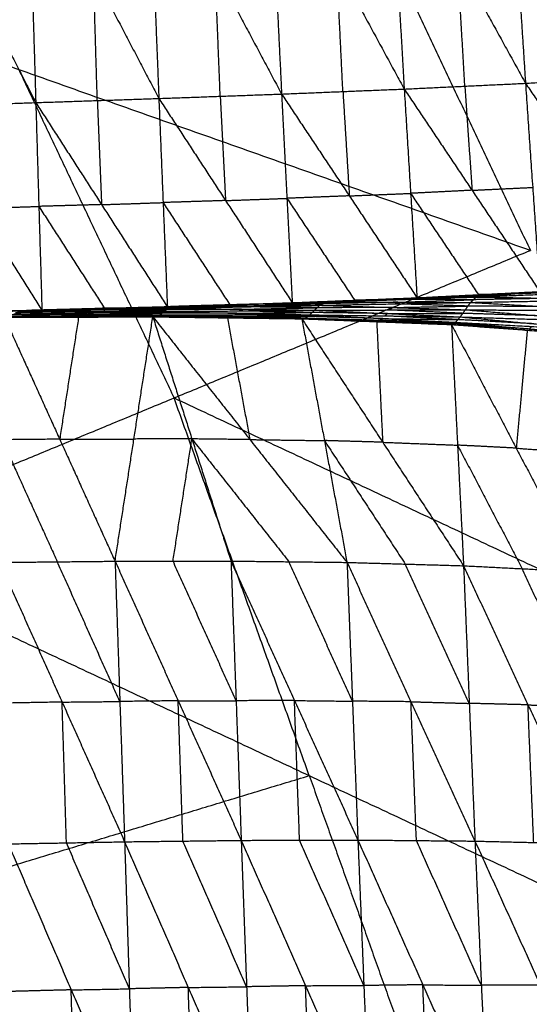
# Model space of a CAD drawing. Header units: millimetres. Extents: x -106 to 110, y -96 to 120.
# Tile 913 of 1020: x 65.92 to 70.55, y 33.57 to 42.53. Entities that reach past the tile are written whole.
import ezdxf

# ---------------------------------------------------------------- set-up
doc = ezdxf.new("R2010")
doc.units = ezdxf.units.MM
doc.header["$MEASUREMENT"] = 0
doc.layers.add('Default', color=7, linetype='Continuous', true_color=0x000000)

msp = doc.modelspace()

# ---------------------------------------------------------------- linework, layer by layer
at = {"layer": 'Default'}
for points in [[(67.4409, 47.0309, 4.6759), (69.0019, 43.7304, 4.6759), (70.5629, 40.4299, 4.6759)], [(69.2817, 44.196, -1.2523), (69.3483, 43.0472, -0.7708), (69.4149, 41.8983, -0.2893)], [(69.2817, 44.196, -1.2523), (69.9002, 43.0733, -0.6915), (70.5187, 41.9505, -0.1307)], [(70.3708, 44.2344, -1.081), (70.4448, 43.0925, -0.6058), (70.5187, 41.9505, -0.1307)], [(70.3708, 44.2344, -1.081), (70.9953, 43.1232, -0.5161), (71.6197, 42.0119, 0.0488)], [(67.0902, 44.122, -1.5312), (67.1363, 42.9672, -1.0423), (67.1823, 41.8125, -0.5534)], [(67.0902, 44.122, -1.5312), (67.6947, 42.9874, -0.9805), (68.2992, 41.8528, -0.4298)], [(68.1864, 44.1586, -1.4016), (68.2428, 43.0057, -0.9157), (68.2992, 41.8528, -0.4298)], [(68.1864, 44.1586, -1.4016), (68.8007, 43.0285, -0.8454), (69.4149, 41.8983, -0.2893)], [(64.897, 44.0487, -1.7429), (65.4797, 42.9118, -1.2026), (66.0623, 41.7749, -0.6622)], [(65.9924, 44.0856, -1.6442), (66.0274, 42.9302, -1.1532), (66.0623, 41.7749, -0.6622)], [(65.9924, 44.0856, -1.6442), (66.5873, 42.949, -1.0988), (67.1823, 41.8125, -0.5534)], [(61.2509, 43.7223, 4.1879), (65.9069, 42.0761, 4.4319), (70.5629, 40.4299, 4.6759)], [(68.8571, 41.8756, -0.3596), (68.8289, 42.452, -0.6025), (68.8007, 43.0285, -0.8454)], [(69.9668, 41.9244, -0.21), (69.9335, 42.4988, -0.4508), (69.9002, 43.0733, -0.6915)], [(66.6223, 41.7937, -0.6078), (66.6048, 42.3713, -0.8533), (66.5873, 42.949, -1.0988)], [(67.7407, 41.8326, -0.4916), (67.7177, 42.41, -0.7361), (67.6947, 42.9874, -0.9805)], [(65.9069, 42.0761, 4.4319), (66.6138, 40.5815, 4.4319), (67.3207, 39.087, 4.4319)], [(69.4149, 41.8983, -0.2893), (69.9668, 41.9244, -0.21), (70.5187, 41.9505, -0.1307)], [(70.5187, 41.9505, -0.1307), (71.0692, 41.9812, -0.041), (71.6197, 42.0119, 0.0488)], [(70.5187, 41.9505, -0.1307), (70.5839, 41.0029, 0.5882), (70.6491, 40.0553, 1.307)], [(70.5187, 41.9505, -0.1307), (71.1412, 41.039, 0.6647), (71.7637, 40.1275, 1.46)], [(67.1823, 41.8125, -0.5534), (67.7407, 41.8326, -0.4916), (68.2992, 41.8528, -0.4298)], [(68.2992, 41.8528, -0.4298), (68.8571, 41.8756, -0.3596), (69.4149, 41.8983, -0.2893)], [(68.2992, 41.8528, -0.4298), (68.3479, 40.9034, 0.3061), (68.3965, 39.9539, 1.042)], [(68.2992, 41.8528, -0.4298), (68.9155, 40.9259, 0.3694), (69.5318, 39.9989, 1.1686)], [(68.8571, 41.8756, -0.3596), (68.8863, 41.4007, 0.0049), (68.9155, 40.9259, 0.3694)], [(69.4149, 41.8983, -0.2893), (69.4734, 40.9486, 0.4397), (69.5318, 39.9989, 1.1686)], [(69.4149, 41.8983, -0.2893), (70.032, 40.9768, 0.5089), (70.6491, 40.0553, 1.307)], [(69.9668, 41.9244, -0.21), (69.9994, 41.4506, 0.1494), (70.032, 40.9768, 0.5089)], [(64.9447, 41.7381, -0.7577), (65.5035, 41.7565, -0.71), (66.0623, 41.7749, -0.6622)], [(66.0623, 41.7749, -0.6622), (66.6223, 41.7937, -0.6078), (67.1823, 41.8125, -0.5534)], [(66.0623, 41.7749, -0.6622), (66.0902, 40.8301, 0.0818), (66.1181, 39.8853, 0.8259)], [(66.0623, 41.7749, -0.6622), (66.6609, 40.8461, 0.133), (67.2595, 39.9173, 0.9282)], [(66.6223, 41.7937, -0.6078), (66.6416, 41.3199, -0.2374), (66.6609, 40.8461, 0.133)], [(67.1823, 41.8125, -0.5534), (67.2209, 40.8649, 0.1874), (67.2595, 39.9173, 0.9282)], [(67.1823, 41.8125, -0.5534), (67.7894, 40.8832, 0.2443), (68.3965, 39.9539, 1.042)], [(67.7407, 41.8326, -0.4916), (67.7651, 41.3579, -0.1237), (67.7894, 40.8832, 0.2443)], [(64.9447, 41.7381, -0.7577), (65.5314, 40.8117, 0.0341), (66.1181, 39.8853, 0.8259)], [(70.032, 40.9768, 0.5089), (69.7527, 40.9627, 0.4743), (69.4734, 40.9486, 0.4397)], [(70.032, 40.9768, 0.5089), (70.308, 40.9899, 0.5485), (70.5839, 41.0029, 0.5882)], [(66.6609, 40.8461, 0.133), (66.9409, 40.8555, 0.1602), (67.2209, 40.8649, 0.1874)], [(67.7894, 40.8832, 0.2443), (67.5051, 40.874, 0.2158), (67.2209, 40.8649, 0.1874)], [(67.2209, 40.8649, 0.1874), (67.5244, 40.4003, 0.5862), (67.828, 39.9356, 0.9851)], [(67.7894, 40.8832, 0.2443), (68.0686, 40.8933, 0.2752), (68.3479, 40.9034, 0.3061)], [(68.9155, 40.9259, 0.3694), (68.6317, 40.9146, 0.3377), (68.3479, 40.9034, 0.3061)], [(68.3479, 40.9034, 0.3061), (68.656, 40.4399, 0.7057), (68.9642, 39.9764, 1.1053)], [(68.9155, 40.9259, 0.3694), (69.1944, 40.9372, 0.4045), (69.4734, 40.9486, 0.4397)], [(69.4734, 40.9486, 0.4397), (69.7819, 40.4879, 0.8387), (70.0905, 40.0271, 1.2378)], [(65.5314, 40.8117, 0.0341), (65.8108, 40.8209, 0.0579), (66.0902, 40.8301, 0.0818)], [(66.6609, 40.8461, 0.133), (66.3756, 40.8381, 0.1074), (66.0902, 40.8301, 0.0818)], [(66.0902, 40.8301, 0.0818), (66.3895, 40.3657, 0.4794), (66.6888, 39.9013, 0.877)], [(64.0784, 37.744, 4.1879), (67.3207, 39.087, 4.4319), (70.5629, 40.4299, 4.6759)], [(70.0699, 40.0053, 1.1894), (70.7556, 40.0337, 1.2587), (71.4413, 40.062, 1.328)], [(71.0452, 40.0587, 1.3175), (70.7024, 40.0445, 1.2829), (70.3595, 40.0303, 1.2482)], [(68.3965, 39.9539, 1.042), (68.9642, 39.9764, 1.1053), (69.5318, 39.9989, 1.1686)], [(68.5462, 39.9566, 1.0485), (68.83, 39.9678, 1.0802), (69.1138, 39.9791, 1.1118)], [(68.6958, 39.9592, 1.055), (69.3828, 39.9823, 1.1222), (70.0699, 40.0053, 1.1894)], [(68.6958, 39.9592, 1.055), (69.1138, 39.9791, 1.1118), (69.5318, 39.9989, 1.1686)], [(69.1138, 39.9791, 1.1118), (69.039, 39.9777, 1.1086), (68.9642, 39.9764, 1.1053)], [(69.1138, 39.9791, 1.1118), (69.2483, 39.9807, 1.117), (69.3828, 39.9823, 1.1222)], [(69.3578, 39.9578, 1.0979), (69.7013, 39.9693, 1.1314), (70.0448, 39.9808, 1.165)], [(69.3828, 39.9823, 1.1222), (69.5918, 39.9922, 1.1506), (69.8008, 40.0021, 1.179)], [(70.0448, 39.9808, 1.165), (69.7138, 39.9815, 1.1436), (69.3828, 39.9823, 1.1222)], [(69.5318, 39.9989, 1.1686), (70.0905, 40.0271, 1.2378), (70.6491, 40.0553, 1.307)], [(69.5318, 39.9989, 1.1686), (69.8008, 40.0021, 1.179), (70.0699, 40.0053, 1.1894)], [(69.8008, 40.0021, 1.179), (70.0802, 40.0162, 1.2136), (70.3595, 40.0303, 1.2482)], [(70.0197, 39.9563, 1.1407), (70.0448, 39.9808, 1.165), (70.0699, 40.0053, 1.1894)], [(70.0197, 39.9563, 1.1407), (70.709, 39.969, 1.1974), (71.3982, 39.9818, 1.2542)], [(70.7341, 39.9936, 1.2218), (70.3894, 39.9872, 1.1934), (70.0448, 39.9808, 1.165)], [(70.0699, 40.0053, 1.1894), (70.3595, 40.0303, 1.2482), (70.6491, 40.0553, 1.307)], [(70.0699, 40.0053, 1.1894), (70.7341, 39.9936, 1.2218), (71.3982, 39.9818, 1.2542)], [(70.3595, 40.0303, 1.2482), (70.225, 40.0287, 1.243), (70.0905, 40.0271, 1.2378)], [(64.5486, 39.8463, 0.6987), (65.2419, 39.8649, 0.753), (65.9351, 39.8835, 0.8074)], [(64.9785, 39.8541, 0.7346), (65.5483, 39.8697, 0.7802), (66.1181, 39.8853, 0.8259)], [(64.9785, 39.8541, 0.7346), (65.4568, 39.8688, 0.771), (65.9351, 39.8835, 0.8074)], [(65.9159, 39.8781, 0.7988), (65.5789, 39.8715, 0.7759), (65.2419, 39.8649, 0.753)], [(65.4568, 39.8688, 0.771), (65.7417, 39.8766, 0.7938), (66.0266, 39.8844, 0.8166)], [(65.8967, 39.8727, 0.7901), (66.5841, 39.8876, 0.8473), (67.2716, 39.9025, 0.9044)], [(65.8967, 39.8727, 0.7901), (65.9159, 39.8781, 0.7988), (65.9351, 39.8835, 0.8074)], [(66.6034, 39.893, 0.8559), (66.2596, 39.8856, 0.8273), (65.9159, 39.8781, 0.7988)], [(65.9351, 39.8835, 0.8074), (66.626, 39.9018, 0.8671), (67.3168, 39.92, 0.9269)], [(65.9351, 39.8835, 0.8074), (66.6034, 39.893, 0.8559), (67.2716, 39.9025, 0.9044)], [(65.9351, 39.8835, 0.8074), (66.0266, 39.8844, 0.8166), (66.1181, 39.8853, 0.8259)], [(66.7175, 39.9026, 0.8764), (66.3721, 39.8935, 0.8465), (66.0266, 39.8844, 0.8166)], [(66.0266, 39.8844, 0.8166), (66.3263, 39.8931, 0.8419), (66.626, 39.9018, 0.8671)], [(66.1181, 39.8853, 0.8259), (66.7175, 39.9026, 0.8764), (67.3168, 39.92, 0.9269)], [(66.1181, 39.8853, 0.8259), (66.6888, 39.9013, 0.877), (67.2595, 39.9173, 0.9282)], [(66.5631, 39.8725, 0.843), (66.9069, 39.88, 0.8716), (67.2506, 39.8874, 0.9002)], [(66.5841, 39.8876, 0.8473), (66.5937, 39.8903, 0.8516), (66.6034, 39.893, 0.8559)], [(67.2506, 39.8874, 0.9002), (66.9174, 39.8875, 0.8737), (66.5841, 39.8876, 0.8473)], [(66.6034, 39.893, 0.8559), (66.9488, 39.9021, 0.8858), (67.2942, 39.9112, 0.9156)], [(67.2942, 39.9112, 0.9156), (66.9601, 39.9065, 0.8914), (66.626, 39.9018, 0.8671)], [(66.6888, 39.9013, 0.877), (66.7031, 39.902, 0.8767), (66.7175, 39.9026, 0.8764)], [(66.7175, 39.9026, 0.8764), (67.0028, 39.9106, 0.9019), (67.2881, 39.9187, 0.9275)], [(67.2296, 39.8724, 0.8959), (67.2506, 39.8874, 0.9002), (67.2716, 39.9025, 0.9044)], [(67.2296, 39.8724, 0.8959), (67.9141, 39.879, 0.9535), (68.5986, 39.8856, 1.0111)], [(67.9351, 39.894, 0.9577), (67.5928, 39.8907, 0.9289), (67.2506, 39.8874, 0.9002)], [(67.2595, 39.9173, 0.9282), (67.9776, 39.9383, 0.9916), (68.6958, 39.9592, 1.055)], [(67.2595, 39.9173, 0.9282), (67.828, 39.9356, 0.9851), (68.3965, 39.9539, 1.042)], [(67.2595, 39.9173, 0.9282), (67.2881, 39.9187, 0.9275), (67.3168, 39.92, 0.9269)], [(67.2716, 39.9025, 0.9044), (67.9586, 39.9162, 0.9636), (68.6456, 39.93, 1.0228)], [(67.2716, 39.9025, 0.9044), (67.2942, 39.9112, 0.9156), (67.3168, 39.92, 0.9269)], [(67.2716, 39.9025, 0.9044), (67.9351, 39.894, 0.9577), (68.5986, 39.8856, 1.0111)], [(67.2881, 39.9187, 0.9275), (67.6472, 39.9291, 0.9592), (68.0063, 39.9396, 0.9909)], [(67.9776, 39.9383, 0.9916), (67.6329, 39.9285, 0.9595), (67.2881, 39.9187, 0.9275)], [(67.9812, 39.925, 0.9748), (67.6377, 39.9181, 0.9452), (67.2942, 39.9112, 0.9156)], [(67.3168, 39.92, 0.9269), (68.0063, 39.9396, 0.9909), (68.6958, 39.9592, 1.055)], [(67.3168, 39.92, 0.9269), (67.9812, 39.925, 0.9748), (68.6456, 39.93, 1.0228)], [(67.828, 39.9356, 0.9851), (67.9028, 39.937, 0.9883), (67.9776, 39.9383, 0.9916)], [(67.9141, 39.879, 0.9535), (67.9246, 39.8865, 0.9556), (67.9351, 39.894, 0.9577)], [(68.5771, 39.8643, 1.012), (68.2456, 39.8716, 0.9828), (67.9141, 39.879, 0.9535)], [(67.9351, 39.894, 0.9577), (68.2786, 39.9009, 0.9873), (68.6221, 39.9078, 1.0169)], [(67.9586, 39.9162, 0.9636), (67.9699, 39.9206, 0.9692), (67.9812, 39.925, 0.9748)], [(68.6221, 39.9078, 1.0169), (68.2904, 39.912, 0.9903), (67.9586, 39.9162, 0.9636)], [(67.9776, 39.9383, 0.9916), (68.2619, 39.9474, 1.0201), (68.5462, 39.9566, 1.0485)], [(67.9812, 39.925, 0.9748), (68.326, 39.9348, 1.0069), (68.6707, 39.9446, 1.0389)], [(68.6707, 39.9446, 1.0389), (68.3385, 39.9421, 1.0149), (68.0063, 39.9396, 0.9909)], [(68.3965, 39.9539, 1.042), (68.5462, 39.9566, 1.0485), (68.6958, 39.9592, 1.055)], [(68.5557, 39.8429, 1.013), (68.5771, 39.8643, 1.012), (68.5986, 39.8856, 1.0111)], [(68.5986, 39.8856, 1.0111), (68.6221, 39.9078, 1.0169), (68.6456, 39.93, 1.0228)], [(68.5986, 39.8856, 1.0111), (69.2849, 39.8873, 1.0673), (69.9712, 39.8891, 1.1235)], [(68.5986, 39.8856, 1.0111), (69.2623, 39.8549, 1.0695), (69.9259, 39.8241, 1.1279)], [(69.3084, 39.9096, 1.0732), (68.9653, 39.9087, 1.045), (68.6221, 39.9078, 1.0169)], [(68.6456, 39.93, 1.0228), (68.6707, 39.9446, 1.0389), (68.6958, 39.9592, 1.055)], [(68.6456, 39.93, 1.0228), (69.3327, 39.9431, 1.0817), (70.0197, 39.9563, 1.1407)], [(68.6456, 39.93, 1.0228), (69.3084, 39.9096, 1.0732), (69.9712, 39.8891, 1.1235)], [(69.3578, 39.9578, 1.0979), (69.0142, 39.9512, 1.0684), (68.6707, 39.9446, 1.0389)], [(68.6958, 39.9592, 1.055), (69.3578, 39.9578, 1.0979), (70.0197, 39.9563, 1.1407)], [(69.2849, 39.8873, 1.0673), (69.2967, 39.8985, 1.0702), (69.3084, 39.9096, 1.0732)], [(69.9486, 39.8566, 1.1257), (69.6167, 39.872, 1.0965), (69.2849, 39.8873, 1.0673)], [(69.3084, 39.9096, 1.0732), (69.6519, 39.9161, 1.1026), (69.9954, 39.9227, 1.1321)], [(69.3327, 39.9431, 1.0817), (69.3452, 39.9504, 1.0898), (69.3578, 39.9578, 1.0979)], [(69.9954, 39.9227, 1.1321), (69.6641, 39.9329, 1.1069), (69.3327, 39.9431, 1.0817)], [(69.9259, 39.8241, 1.1279), (69.9486, 39.8566, 1.1257), (69.9712, 39.8891, 1.1235)], [(69.9712, 39.8891, 1.1235), (69.9954, 39.9227, 1.1321), (70.0197, 39.9563, 1.1407)], [(69.9712, 39.8891, 1.1235), (70.6404, 39.8348, 1.1807), (71.3096, 39.7805, 1.2379)], [(69.9712, 39.8891, 1.1235), (70.6623, 39.8846, 1.1762), (71.3535, 39.88, 1.2289)], [(70.6866, 39.9181, 1.1848), (70.341, 39.9204, 1.1584), (69.9954, 39.9227, 1.1321)], [(70.0197, 39.9563, 1.1407), (70.6866, 39.9181, 1.1848), (71.3535, 39.88, 1.2289)], [(65.7762, 39.8219, 0.7946), (66.4519, 39.8236, 0.853), (67.1275, 39.8253, 0.9114)], [(65.7762, 39.8219, 0.7946), (66.28, 38.7114, -0.1591), (66.7837, 37.6008, -1.1128)], [(65.7883, 39.8211, 0.7945), (66.1201, 39.8224, 0.8237), (66.4519, 39.8236, 0.853)], [(66.4639, 39.8228, 0.8528), (66.1261, 39.8219, 0.8236), (65.7883, 39.8211, 0.7945)], [(65.8004, 39.8203, 0.7943), (66.4785, 39.823, 0.8515), (67.1566, 39.8257, 0.9088)], [(65.8004, 39.8203, 0.7943), (66.4639, 39.8228, 0.8528), (67.1275, 39.8253, 0.9114)], [(66.4929, 39.8287, 0.8469), (66.1539, 39.8273, 0.8182), (65.8148, 39.826, 0.7896)], [(65.8293, 39.8317, 0.7849), (66.5103, 39.8376, 0.841), (67.1914, 39.8436, 0.8971)], [(65.8293, 39.8317, 0.7849), (66.4929, 39.8287, 0.8469), (67.1566, 39.8257, 0.9088)], [(66.5263, 39.8476, 0.8403), (66.1858, 39.8447, 0.8123), (65.8453, 39.8417, 0.7842)], [(65.8613, 39.8517, 0.7835), (66.5454, 39.862, 0.8397), (67.2296, 39.8724, 0.8959)], [(65.8613, 39.8517, 0.7835), (66.5263, 39.8476, 0.8403), (67.1914, 39.8436, 0.8971)], [(66.5631, 39.8725, 0.843), (66.2211, 39.8673, 0.8149), (65.879, 39.8622, 0.7868)], [(65.8967, 39.8727, 0.7901), (66.5631, 39.8725, 0.843), (67.2296, 39.8724, 0.8959)], [(66.4519, 39.8236, 0.853), (66.3659, 39.2675, 0.347), (66.28, 38.7114, -0.1591)], [(66.4639, 39.8228, 0.8528), (66.803, 39.8242, 0.8815), (67.1421, 39.8255, 0.9101)], [(66.4785, 39.823, 0.8515), (66.4712, 39.8229, 0.8522), (66.4639, 39.8228, 0.8528)], [(66.4785, 39.823, 0.8515), (66.4857, 39.8259, 0.8492), (66.4929, 39.8287, 0.8469)], [(66.4929, 39.8287, 0.8469), (66.8335, 39.8317, 0.8749), (67.174, 39.8347, 0.9029)], [(66.5103, 39.8376, 0.841), (66.5183, 39.8426, 0.8407), (66.5263, 39.8476, 0.8403)], [(67.174, 39.8347, 0.9029), (66.8421, 39.8361, 0.872), (66.5103, 39.8376, 0.841)], [(66.5263, 39.8476, 0.8403), (66.8684, 39.8528, 0.8684), (67.2105, 39.858, 0.8965)], [(66.5454, 39.862, 0.8397), (66.5543, 39.8673, 0.8414), (66.5631, 39.8725, 0.843)], [(67.2105, 39.858, 0.8965), (66.878, 39.86, 0.8681), (66.5454, 39.862, 0.8397)], [(66.7837, 37.6008, -1.1128), (66.9556, 38.7131, -0.1007), (67.1275, 39.8253, 0.9114)], [(67.1275, 39.8253, 0.9114), (67.1421, 39.8255, 0.9101), (67.1566, 39.8257, 0.9088)], [(67.1275, 39.8253, 0.9114), (67.483, 38.7138, -0.0507), (67.8385, 37.6023, -1.0129)], [(67.1275, 39.8253, 0.9114), (67.8054, 39.8163, 0.9776), (68.4833, 39.8072, 1.0438)], [(67.1275, 39.8253, 0.9114), (68.0109, 38.7078, 0.0068), (68.8944, 37.5902, -0.8979)], [(67.1421, 39.8255, 0.9101), (67.4737, 39.8209, 0.9438), (67.8054, 39.8163, 0.9776)], [(67.8199, 39.8165, 0.9763), (67.481, 39.821, 0.9432), (67.1421, 39.8255, 0.9101)], [(67.1566, 39.8257, 0.9088), (67.174, 39.8347, 0.9029), (67.1914, 39.8436, 0.8971)], [(67.1566, 39.8257, 0.9088), (67.8199, 39.8165, 0.9763), (68.4833, 39.8072, 1.0438)], [(67.1566, 39.8257, 0.9088), (67.8365, 39.8198, 0.9698), (68.5164, 39.8139, 1.0309)], [(67.8539, 39.8287, 0.964), (67.5139, 39.8317, 0.9335), (67.174, 39.8347, 0.9029)], [(67.1914, 39.8436, 0.8971), (67.2105, 39.858, 0.8965), (67.2296, 39.8724, 0.8959)], [(67.1914, 39.8436, 0.8971), (67.8539, 39.8287, 0.964), (68.5164, 39.8139, 1.0309)], [(67.1914, 39.8436, 0.8971), (67.8735, 39.8432, 0.9551), (68.5557, 39.8429, 1.013)], [(67.8926, 39.8577, 0.9545), (67.5516, 39.8578, 0.9255), (67.2105, 39.858, 0.8965)], [(67.2296, 39.8724, 0.8959), (67.8926, 39.8577, 0.9545), (68.5557, 39.8429, 1.013)], [(67.8054, 39.8163, 0.9776), (67.9082, 39.262, 0.4922), (68.0109, 38.7078, 0.0068)], [(67.8365, 39.8198, 0.9698), (67.8282, 39.8181, 0.973), (67.8199, 39.8165, 0.9763)], [(67.8199, 39.8165, 0.9763), (68.1599, 39.8135, 1.0068), (68.4998, 39.8105, 1.0373)], [(67.8365, 39.8198, 0.9698), (67.8452, 39.8243, 0.9669), (67.8539, 39.8287, 0.964)], [(67.8539, 39.8287, 0.964), (68.1949, 39.8286, 0.993), (68.536, 39.8284, 1.022)], [(67.8735, 39.8432, 0.9551), (67.8831, 39.8505, 0.9548), (67.8926, 39.8577, 0.9545)], [(68.536, 39.8284, 1.022), (68.2048, 39.8358, 0.9885), (67.8735, 39.8432, 0.9551)], [(67.8926, 39.8577, 0.9545), (68.2349, 39.861, 0.9833), (68.5771, 39.8643, 1.012)], [(68.4833, 39.8072, 1.0438), (68.4998, 39.8105, 1.0373), (68.5164, 39.8139, 1.0309)], [(68.4833, 39.8072, 1.0438), (68.6888, 38.6987, 0.0729), (68.8944, 37.5902, -0.8979)], [(68.4833, 39.8072, 1.0438), (69.1644, 39.7808, 1.1182), (69.8456, 39.7545, 1.1926)], [(68.4833, 39.8072, 1.0438), (69.2191, 38.6835, 0.1392), (69.955, 37.5597, -0.7654)], [(68.4998, 39.8105, 1.0373), (68.8321, 39.7957, 1.0778), (69.1644, 39.7808, 1.1182)], [(69.181, 39.7842, 1.1118), (68.8404, 39.7974, 1.0745), (68.4998, 39.8105, 1.0373)], [(68.5164, 39.8139, 1.0309), (68.536, 39.8284, 1.022), (68.5557, 39.8429, 1.013)], [(68.5164, 39.8139, 1.0309), (69.181, 39.7842, 1.1118), (69.8456, 39.7545, 1.1926)], [(68.5164, 39.8139, 1.0309), (69.1997, 39.7946, 1.0945), (69.883, 39.7753, 1.1581)], [(69.2194, 39.8091, 1.0855), (68.8777, 39.8188, 1.0537), (68.536, 39.8284, 1.022)], [(68.5557, 39.8429, 1.013), (69.2194, 39.8091, 1.0855), (69.883, 39.7753, 1.1581)], [(68.5557, 39.8429, 1.013), (69.2408, 39.8335, 1.0704), (69.9259, 39.8241, 1.1279)], [(69.2623, 39.8549, 1.0695), (68.9197, 39.8596, 1.0407), (68.5771, 39.8643, 1.012)], [(69.1997, 39.7946, 1.0945), (69.1903, 39.7894, 1.1031), (69.181, 39.7842, 1.1118)], [(69.1997, 39.7946, 1.0945), (69.2095, 39.8019, 1.09), (69.2194, 39.8091, 1.0855)], [(69.2194, 39.8091, 1.0855), (69.5619, 39.8044, 1.1143), (69.9045, 39.7997, 1.143)], [(69.2408, 39.8335, 1.0704), (69.2515, 39.8442, 1.07), (69.2623, 39.8549, 1.0695)], [(69.9045, 39.7997, 1.143), (69.5726, 39.8166, 1.1067), (69.2408, 39.8335, 1.0704)], [(69.2623, 39.8549, 1.0695), (69.6054, 39.8557, 1.0976), (69.9486, 39.8566, 1.1257)], [(69.883, 39.7753, 1.1581), (69.9045, 39.7997, 1.143), (69.9259, 39.8241, 1.1279)], [(70.5955, 39.7618, 1.2081), (70.25, 39.7808, 1.1756), (69.9045, 39.7997, 1.143)], [(69.9259, 39.8241, 1.1279), (70.5955, 39.7618, 1.2081), (71.2651, 39.6995, 1.2884)], [(69.9259, 39.8241, 1.1279), (70.6177, 39.8023, 1.1829), (71.3096, 39.7805, 1.2379)], [(70.6404, 39.8348, 1.1807), (70.2945, 39.8457, 1.1532), (69.9486, 39.8566, 1.1257)], [(69.1644, 39.7808, 1.1182), (69.1918, 39.2321, 0.6287), (69.2191, 38.6835, 0.1392)], [(69.181, 39.7842, 1.1118), (69.5226, 39.7745, 1.1435), (69.8643, 39.7649, 1.1753)], [(69.8456, 39.7545, 1.1926), (69.8643, 39.7649, 1.1753), (69.883, 39.7753, 1.1581)], [(69.8456, 39.7545, 1.1926), (69.9003, 38.6571, 0.2136), (69.955, 37.5597, -0.7654)], [(69.8456, 39.7545, 1.1926), (70.4343, 38.6299, 0.2896), (71.023, 37.5054, -0.6133)], [(69.8456, 39.7545, 1.1926), (70.5346, 39.7035, 1.2761), (71.2235, 39.6525, 1.3597)], [(69.8643, 39.7649, 1.1753), (70.1994, 39.7342, 1.2257), (70.5346, 39.7035, 1.2761)], [(70.5533, 39.7139, 1.2589), (70.2088, 39.7394, 1.2171), (69.8643, 39.7649, 1.1753)], [(69.883, 39.7753, 1.1581), (70.5533, 39.7139, 1.2589), (71.2235, 39.6525, 1.3597)], [(69.883, 39.7753, 1.1581), (70.5741, 39.7374, 1.2232), (71.2651, 39.6995, 1.2884)], [(70.5346, 39.7035, 1.2761), (70.4844, 39.1667, 0.7829), (70.4343, 38.6299, 0.2896)], [(70.5741, 39.7374, 1.2232), (70.5637, 39.7257, 1.241), (70.5533, 39.7139, 1.2589)], [(70.5533, 39.7139, 1.2589), (70.8988, 39.695, 1.2914), (71.2443, 39.676, 1.324)], [(67.3207, 39.087, 4.4319), (69.5568, 38.0396, 4.5539), (71.7929, 36.9923, 4.6759)], [(68.5506, 35.6494, 4.4319), (67.9356, 37.3682, 4.4319), (67.3207, 39.087, 4.4319)], [(66.28, 38.7114, -0.1591), (66.6178, 38.7122, -0.1299), (66.9556, 38.7131, -0.1007)], [(67.483, 38.7138, -0.0507), (67.2193, 38.7134, -0.0757), (66.9556, 38.7131, -0.1007)], [(67.3111, 37.6016, -1.0628), (67.3971, 38.1577, -0.5568), (67.483, 38.7138, -0.0507)], [(67.483, 38.7138, -0.0507), (67.9247, 38.1551, -0.5031), (68.3665, 37.5963, -0.9554)], [(68.0109, 38.7078, 0.0068), (67.747, 38.7108, -0.022), (67.483, 38.7138, -0.0507)], [(66.28, 38.7114, -0.1591), (66.0173, 38.7087, -0.1807), (65.7546, 38.7061, -0.2023)], [(65.7546, 38.7061, -0.2023), (66.0065, 38.1508, -0.6792), (66.2584, 37.5955, -1.156)], [(68.0109, 38.7078, 0.0068), (68.3499, 38.7032, 0.0398), (68.6888, 38.6987, 0.0729)], [(68.6888, 38.6987, 0.0729), (69.0568, 38.1368, -0.3794), (69.4247, 37.575, -0.8316)], [(69.2191, 38.6835, 0.1392), (68.954, 38.6911, 0.1061), (68.6888, 38.6987, 0.0729)], [(69.2191, 38.6835, 0.1392), (69.5597, 38.6703, 0.1764), (69.9003, 38.6571, 0.2136)], [(69.9003, 38.6571, 0.2136), (70.1946, 38.0948, -0.2379), (70.489, 37.5325, -0.6893)], [(70.4343, 38.6299, 0.2896), (70.1673, 38.6435, 0.2516), (69.9003, 38.6571, 0.2136)], [(70.4343, 38.6299, 0.2896), (70.7788, 38.6044, 0.3314), (71.1233, 38.579, 0.3732)], [(64.0784, 37.744, 4.1879), (65.1924, 34.6307, 4.1879), (66.3064, 31.5173, 4.1879)], [(64.0784, 37.744, 4.1879), (68.5506, 35.6494, 4.4319), (73.0229, 33.5547, 4.6759)], [(65.733, 37.5902, -1.1993), (66.2584, 37.5955, -1.156), (66.7837, 37.6008, -1.1128)], [(65.733, 37.5902, -1.1993), (66.3019, 36.3188, -1.6962), (66.8708, 35.0474, -2.193)], [(66.8272, 36.3241, -1.6529), (66.5428, 36.9598, -1.4045), (66.2584, 37.5955, -1.156)], [(66.7837, 37.6008, -1.1128), (67.3111, 37.6016, -1.0628), (67.8385, 37.6023, -1.0129)], [(66.7837, 37.6008, -1.1128), (66.8272, 36.3241, -1.6529), (66.8708, 35.0474, -2.193)], [(66.7837, 37.6008, -1.1128), (67.3578, 36.3305, -1.6057), (67.9318, 35.0602, -2.0986)], [(67.8852, 36.3313, -1.5557), (67.5981, 36.9664, -1.3093), (67.3111, 37.6016, -1.0628)], [(67.8385, 37.6023, -1.0129), (67.8852, 36.3313, -1.5557), (67.9318, 35.0602, -2.0986)], [(67.8385, 37.6023, -1.0129), (68.3665, 37.5963, -0.9554), (68.8944, 37.5902, -0.8979)], [(67.8385, 37.6023, -1.0129), (68.416, 36.3329, -1.4996), (68.9935, 35.0634, -1.9863)], [(68.9439, 36.3268, -1.4421), (68.6552, 36.9615, -1.1987), (68.3665, 37.5963, -0.9554)], [(68.8944, 37.5902, -0.8979), (68.9439, 36.3268, -1.4421), (68.9935, 35.0634, -1.9863)], [(68.8944, 37.5902, -0.8979), (69.4247, 37.575, -0.8316), (69.955, 37.5597, -0.7654)], [(68.8944, 37.5902, -0.8979), (69.4765, 36.322, -1.3752), (70.0587, 35.0538, -1.8526)], [(70.0068, 36.3068, -1.309), (69.7158, 36.9409, -1.0703), (69.4247, 37.575, -0.8316)], [(69.955, 37.5597, -0.7654), (70.0068, 36.3068, -1.309), (70.0587, 35.0538, -1.8526)], [(69.955, 37.5597, -0.7654), (70.489, 37.5325, -0.6893), (71.023, 37.5054, -0.6133)], [(69.955, 37.5597, -0.7654), (70.5413, 36.2937, -1.23), (71.1277, 35.0277, -1.6947)], [(71.0753, 36.2665, -1.154), (70.7822, 36.8995, -0.9217), (70.489, 37.5325, -0.6893)], [(66.3019, 36.3188, -1.6962), (66.0372, 36.314, -1.716), (65.7726, 36.3091, -1.7359)], [(66.3019, 36.3188, -1.6962), (66.5646, 36.3215, -1.6745), (66.8272, 36.3241, -1.6529)], [(66.3414, 35.0377, -2.2328), (66.3217, 35.6783, -1.9645), (66.3019, 36.3188, -1.6962)], [(67.3578, 36.3305, -1.6057), (67.0925, 36.3273, -1.6293), (66.8272, 36.3241, -1.6529)], [(67.3578, 36.3305, -1.6057), (67.6215, 36.3309, -1.5807), (67.8852, 36.3313, -1.5557)], [(67.4013, 35.0538, -2.1458), (67.3795, 35.6922, -1.8757), (67.3578, 36.3305, -1.6057)], [(68.416, 36.3329, -1.4996), (68.1506, 36.3321, -1.5276), (67.8852, 36.3313, -1.5557)], [(68.4627, 35.0618, -2.0424), (68.4393, 35.6973, -1.771), (68.416, 36.3329, -1.4996)], [(68.416, 36.3329, -1.4996), (68.68, 36.3298, -1.4708), (68.9439, 36.3268, -1.4421)], [(69.4765, 36.322, -1.3752), (69.2102, 36.3244, -1.4087), (68.9439, 36.3268, -1.4421)], [(69.5261, 35.0586, -1.9194), (69.5013, 35.6903, -1.6473), (69.4765, 36.322, -1.3752)], [(69.4765, 36.322, -1.3752), (69.7417, 36.3144, -1.3421), (70.0068, 36.3068, -1.309)], [(70.5413, 36.2937, -1.23), (70.2741, 36.3003, -1.2695), (70.0068, 36.3068, -1.309)], [(70.5932, 35.0408, -1.7736), (70.5673, 35.6672, -1.5018), (70.5413, 36.2937, -1.23)], [(70.5413, 36.2937, -1.23), (70.8083, 36.2801, -1.192), (71.0753, 36.2665, -1.154)], [(65.1924, 34.6307, 4.1879), (66.8715, 35.14, 4.3099), (68.5506, 35.6494, 4.4319)], [(68.5506, 35.6494, 4.4319), (69.1076, 34.0927, 4.4319), (69.6646, 32.536, 4.4319)], [(65.8121, 35.0281, -2.2725), (66.3414, 35.0377, -2.2328), (66.8708, 35.0474, -2.193)], [(66.8708, 35.0474, -2.193), (67.4013, 35.0538, -2.1458), (67.9318, 35.0602, -2.0986)], [(66.8708, 35.0474, -2.193), (66.9138, 33.7092, -2.341), (66.9569, 32.3709, -2.489)], [(66.8708, 35.0474, -2.193), (67.45, 33.7214, -2.2974), (68.0293, 32.3954, -2.4018)], [(67.9806, 33.7278, -2.2502), (67.6909, 34.3908, -2.198), (67.4013, 35.0538, -2.1458)], [(67.9318, 35.0602, -2.0986), (68.4627, 35.0618, -2.0424), (68.9935, 35.0634, -1.9863)], [(67.9318, 35.0602, -2.0986), (67.9806, 33.7278, -2.2502), (68.0293, 32.3954, -2.4018)], [(67.9318, 35.0602, -2.0986), (68.5169, 33.7376, -2.1974), (69.1019, 32.4149, -2.2962)], [(69.0477, 33.7392, -2.1412), (68.7552, 34.4005, -2.0918), (68.4627, 35.0618, -2.0424)], [(68.9935, 35.0634, -1.9863), (69.0477, 33.7392, -2.1412), (69.1019, 32.4149, -2.2962)], [(68.9935, 35.0634, -1.9863), (69.5261, 35.0586, -1.9194), (70.0587, 35.0538, -1.8526)], [(68.9935, 35.0634, -1.9863), (69.5844, 33.7456, -2.0773), (70.1752, 32.4277, -2.1682)], [(70.117, 33.7408, -2.0104), (69.8215, 34.3997, -1.9649), (69.5261, 35.0586, -1.9194)], [(70.0587, 35.0538, -1.8526), (70.117, 33.7408, -2.0104), (70.1752, 32.4277, -2.1682)], [(70.0587, 35.0538, -1.8526), (70.5932, 35.0408, -1.7736), (71.1277, 35.0277, -1.6947)], [(70.0587, 35.0538, -1.8526), (70.6541, 33.7429, -1.9337), (71.2496, 32.432, -2.0148)], [(65.8121, 35.0281, -2.2725), (66.3845, 33.6995, -2.3808), (66.9569, 32.3709, -2.489)], [(66.9138, 33.7092, -2.341), (66.6276, 34.3735, -2.2869), (66.3414, 35.0377, -2.2328)], [(56.3184, 34.5297, 3.952), (61.3124, 33.0235, 4.07), (66.3064, 31.5173, 4.1879)], [(66.3845, 33.6995, -2.3808), (66.1166, 33.6925, -2.3988), (65.8486, 33.6855, -2.4169)], [(66.3845, 33.6995, -2.3808), (66.6492, 33.7043, -2.3609), (66.9138, 33.7092, -2.341)], [(66.421, 32.3569, -2.5251), (66.4028, 33.0282, -2.4529), (66.3845, 33.6995, -2.3808)], [(67.45, 33.7214, -2.2974), (67.1819, 33.7153, -2.3192), (66.9138, 33.7092, -2.341)], [(67.45, 33.7214, -2.2974), (67.7153, 33.7246, -2.2738), (67.9806, 33.7278, -2.2502)], [(67.4931, 32.3831, -2.4454), (67.4716, 33.0523, -2.3714), (67.45, 33.7214, -2.2974)], [(68.5169, 33.7376, -2.1974), (68.2487, 33.7327, -2.2238), (67.9806, 33.7278, -2.2502)], [(68.5169, 33.7376, -2.1974), (68.7823, 33.7384, -2.1693), (69.0477, 33.7392, -2.1412)], [(68.5656, 32.4051, -2.349), (68.5412, 33.0713, -2.2732), (68.5169, 33.7376, -2.1974)], [(69.5844, 33.7456, -2.0773), (69.316, 33.7424, -2.1092), (69.0477, 33.7392, -2.1412)], [(69.6386, 32.4213, -2.2322), (69.6115, 33.0834, -2.1547), (69.5844, 33.7456, -2.0773)], [(69.5844, 33.7456, -2.0773), (69.8507, 33.7432, -2.0438), (70.117, 33.7408, -2.0104)], [(70.6541, 33.7429, -1.9337), (70.3856, 33.7419, -1.972), (70.117, 33.7408, -2.0104)]]:
    msp.add_open_spline(points, degree=2, dxfattribs=at)

doc.saveas('drawing.dxf')
